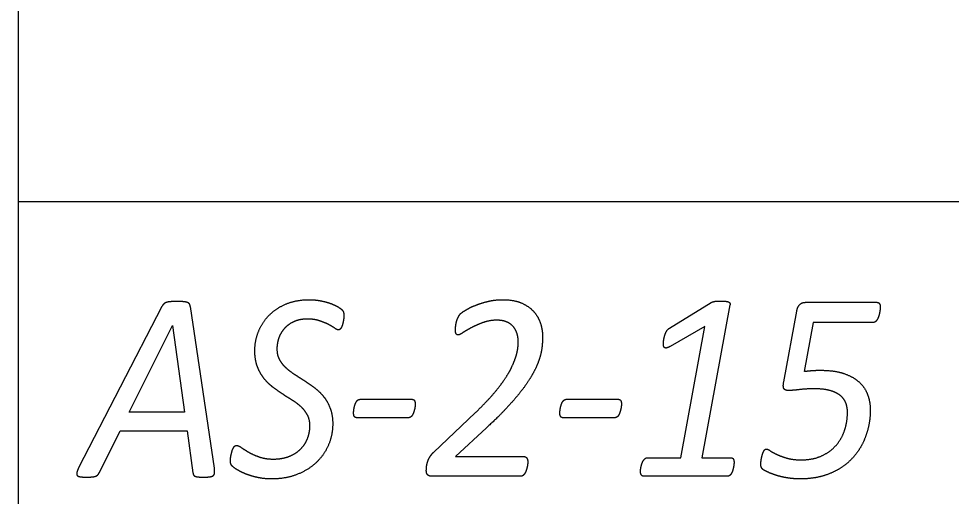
# Model space of a CAD drawing. Extents: x -14196 to 143, y -6096 to 28.
# Drawn here: x 81.095 to 81.761, y -6.54 to -6.198 of the extents above; entities that cross this region are included whole.
import ezdxf

# ---------------------------------------------------------------- set-up
doc = ezdxf.new("R2010")
doc.units = 0
doc.layers.add('RS_Raster1', color=7, linetype='Continuous')
doc.layers.add('SH_Text', color=7, linetype='Continuous')

msp = doc.modelspace()

# ---------------------------------------------------------------- linework, layer by layer
at = {"layer": 'RS_Raster1'}
for p, q in [((81.09453, -8.32886), (81.09453, -3.53711)), ((81.09453, -8.32886), (81.09453, -3.53711)), ((81.09453, -6.32886), (94.54453, -6.32886))]:
    msp.add_line(p, q, dxfattribs=at)
at = {"layer": 'SH_Text'}
for p, q in [((81.19687, -6.40377), (81.13728, -6.51936)), ((81.23431, -6.51945), (81.21713, -6.40386)), ((81.55919, -6.41942), (81.58894, -6.4011)), ((81.64083, -6.45784), (81.6502, -6.40714)), ((81.65658, -6.40089), (81.70732, -6.40089)), ((81.32679, -6.41018), (81.32679, -6.41018)), ((81.33838, -6.47025), (81.37544, -6.47025)), ((81.37765, -6.47342), (81.37765, -6.47342)), ((81.48567, -6.47025), (81.52272, -6.47025)), ((81.52494, -6.47342), (81.52494, -6.47342)), ((81.39096, -6.50804), (81.42044, -6.48)), ((81.70267, -6.47794), (81.70267, -6.47794)), ((81.37296, -6.4834), (81.33591, -6.4834)), ((81.52025, -6.4834), (81.48319, -6.4834)), ((81.4581, -6.51517), (81.4581, -6.51517)), ((81.60538, -6.5155), (81.60538, -6.5155)), ((81.45305, -6.5253), (81.38973, -6.5253)), ((81.60078, -6.5253), (81.54091, -6.5253))]:
    msp.add_line(p, q, dxfattribs=at)
for points in [[(81.60249, -6.40264), (81.58249, -6.51204), (81.60317, -6.51204)], [(81.54341, -6.51204), (81.56728, -6.51204), (81.58452, -6.41826), (81.5597, -6.43246)], [(81.70466, -6.41533), (81.66187, -6.41533), (81.65551, -6.45025)], [(81.15215, -6.52262), (81.16702, -6.49267), (81.21484, -6.49267), (81.219, -6.52291)], [(81.42858, -6.49068), (81.4064, -6.51122), (81.45535, -6.51122)]]:
    msp.add_lwpolyline(points, dxfattribs=at)
msp.add_lwpolyline([(81.20448, -6.41743), (81.21303, -6.47953), (81.17355, -6.47953), (81.20439, -6.41743)], close=True, dxfattribs=at)
for points in [[(81.20298, -6.40045), (81.20121, -6.40059), (81.20006, -6.40097)], [(81.20732, -6.4003), (81.20475, -6.4003), (81.20298, -6.40045)], [(81.21205, -6.40045), (81.21023, -6.4003), (81.20732, -6.4003)], [(81.21496, -6.40097), (81.21386, -6.40059), (81.21205, -6.40045)], [(81.28596, -6.4019), (81.29314, -6.39901), (81.302, -6.39901)], [(81.302, -6.39901), (81.30624, -6.39901), (81.31007, -6.39977)], [(81.31007, -6.39977), (81.31391, -6.40053), (81.317, -6.40162)], [(81.4207, -6.40306), (81.42477, -6.40142), (81.42973, -6.40021)], [(81.42973, -6.40021), (81.43468, -6.39901), (81.43999, -6.39901)], [(81.43999, -6.39901), (81.44849, -6.39901), (81.45407, -6.40161)], [(81.58996, -6.40062), (81.59054, -6.40043), (81.59134, -6.40024)], [(81.59134, -6.40024), (81.59214, -6.40004), (81.59325, -6.4)], [(81.59325, -6.4), (81.59436, -6.39995), (81.59586, -6.39995)], [(81.59586, -6.39995), (81.59807, -6.39995), (81.59944, -6.40014)], [(81.59944, -6.40014), (81.60081, -6.40033), (81.60156, -6.40067)], [(81.1982, -6.40203), (81.19749, -6.40271), (81.19687, -6.40377)], [(81.20006, -6.40097), (81.19891, -6.40136), (81.1982, -6.40203)], [(81.21651, -6.40208), (81.21607, -6.40136), (81.21496, -6.40097)], [(81.21713, -6.40386), (81.21695, -6.4028), (81.21651, -6.40208)], [(81.27373, -6.40979), (81.27879, -6.40478), (81.28596, -6.4019)], [(81.317, -6.40162), (81.32009, -6.40272), (81.32229, -6.404)], [(81.32229, -6.404), (81.3245, -6.40528), (81.32529, -6.40614)], [(81.32529, -6.40614), (81.32609, -6.40699), (81.32644, -6.40791)], [(81.40991, -6.40922), (81.41088, -6.40816), (81.41376, -6.40643)], [(81.41376, -6.40643), (81.41663, -6.40469), (81.4207, -6.40306)], [(81.45407, -6.40161), (81.45965, -6.4042), (81.46288, -6.40815)], [(81.58894, -6.4011), (81.58938, -6.40081), (81.58996, -6.40062)], [(81.60156, -6.40067), (81.60231, -6.40101), (81.60244, -6.40154)], [(81.60244, -6.40154), (81.60257, -6.40207), (81.60249, -6.40264)], [(81.6502, -6.40714), (81.65073, -6.40397), (81.65237, -6.40243)], [(81.65237, -6.40243), (81.65401, -6.40089), (81.65658, -6.40089)], [(81.70732, -6.40089), (81.70856, -6.40089), (81.70918, -6.40175)], [(81.70918, -6.40175), (81.7098, -6.40262), (81.7098, -6.40445)], [(81.70967, -6.40618), (81.70953, -6.40724), (81.70927, -6.40849)], [(81.7098, -6.40445), (81.7098, -6.40512), (81.70967, -6.40618)], [(81.26594, -6.42143), (81.26868, -6.41479), (81.27373, -6.40979)], [(81.30076, -6.41286), (81.29536, -6.41286), (81.29128, -6.41464)], [(81.30935, -6.4141), (81.30563, -6.41286), (81.30076, -6.41286)], [(81.3267, -6.41196), (81.32662, -6.41298), (81.3264, -6.41409)], [(81.32644, -6.40791), (81.32679, -6.40883), (81.32679, -6.41018)], [(81.32679, -6.41018), (81.32679, -6.41095), (81.3267, -6.41196)], [(81.40721, -6.41471), (81.40752, -6.41365), (81.40792, -6.41269)], [(81.40792, -6.41269), (81.40832, -6.41173), (81.4088, -6.41081)], [(81.4088, -6.41081), (81.40929, -6.4099), (81.40991, -6.40922)], [(81.436, -6.41368), (81.43096, -6.41368), (81.42636, -6.41531)], [(81.44365, -6.41522), (81.44062, -6.41368), (81.436, -6.41368)], [(81.46288, -6.40815), (81.46611, -6.41209), (81.46739, -6.41671)], [(81.70767, -6.41311), (81.70714, -6.41407), (81.70639, -6.4147)], [(81.7086, -6.41095), (81.70821, -6.41215), (81.70767, -6.41311)], [(81.70927, -6.40849), (81.709, -6.40974), (81.7086, -6.41095)], [(81.28445, -6.41945), (81.2817, -6.42248), (81.28033, -6.42634)], [(81.29128, -6.41464), (81.2872, -6.41642), (81.28445, -6.41945)], [(81.31576, -6.41673), (81.31306, -6.41535), (81.30935, -6.4141)], [(81.32019, -6.41936), (81.31846, -6.41812), (81.31576, -6.41673)], [(81.32289, -6.42061), (81.32192, -6.42061), (81.32019, -6.41936)], [(81.32415, -6.42003), (81.32358, -6.42061), (81.32289, -6.42061)], [(81.32514, -6.41853), (81.32471, -6.41945), (81.32415, -6.42003)], [(81.32588, -6.41641), (81.32558, -6.41761), (81.32514, -6.41853)], [(81.3264, -6.41409), (81.32618, -6.4152), (81.32588, -6.41641)], [(81.40637, -6.42049), (81.40637, -6.41972), (81.40651, -6.4188)], [(81.40651, -6.4188), (81.40664, -6.41789), (81.40677, -6.41683)], [(81.40677, -6.41683), (81.4069, -6.41577), (81.40721, -6.41471)], [(81.41804, -6.41891), (81.41433, -6.42088), (81.41181, -6.42256)], [(81.42636, -6.41531), (81.42176, -6.41695), (81.41804, -6.41891)], [(81.44832, -6.41905), (81.44667, -6.41675), (81.44365, -6.41522)], [(81.45063, -6.42399), (81.44996, -6.42135), (81.44832, -6.41905)], [(81.46739, -6.41671), (81.46868, -6.42133), (81.46868, -6.42546)], [(81.55716, -6.42162), (81.55796, -6.42018), (81.55919, -6.41942)], [(81.70639, -6.4147), (81.70564, -6.41533), (81.70466, -6.41533)], [(81.26319, -6.43567), (81.26319, -6.42807), (81.26594, -6.42143)], [(81.28033, -6.42634), (81.27896, -6.43019), (81.27896, -6.43432)], [(81.4069, -6.42328), (81.40637, -6.42232), (81.40637, -6.42049)], [(81.40831, -6.42425), (81.40743, -6.42425), (81.4069, -6.42328)], [(81.41181, -6.42256), (81.40928, -6.42425), (81.40831, -6.42425)], [(81.45129, -6.42892), (81.45129, -6.42662), (81.45063, -6.42399)], [(81.46868, -6.42546), (81.46868, -6.42941), (81.46815, -6.43354)], [(81.55518, -6.42781), (81.5554, -6.42623), (81.55588, -6.42465)], [(81.55588, -6.42465), (81.55637, -6.42306), (81.55716, -6.42162)], [(81.45094, -6.43397), (81.45129, -6.43114), (81.45129, -6.42892)], [(81.46815, -6.43354), (81.46762, -6.43768), (81.46607, -6.44225)], [(81.55496, -6.43045), (81.55496, -6.42939), (81.55518, -6.42781)], [(81.55517, -6.43237), (81.55496, -6.4316), (81.55496, -6.43045)], [(81.55596, -6.43342), (81.55539, -6.43313), (81.55517, -6.43237)], [(81.55741, -6.43347), (81.55653, -6.43371), (81.55596, -6.43342)], [(81.5597, -6.43246), (81.55829, -6.43323), (81.55741, -6.43347)], [(81.26491, -6.44659), (81.26319, -6.44193), (81.26319, -6.43567)], [(81.27896, -6.43432), (81.27896, -6.43856), (81.28068, -6.44173)], [(81.44624, -6.44792), (81.44828, -6.44374), (81.44943, -6.44027)], [(81.44943, -6.44027), (81.45059, -6.43681), (81.45094, -6.43397)], [(81.26937, -6.45487), (81.26664, -6.45126), (81.26491, -6.44659)], [(81.28068, -6.44173), (81.2824, -6.44491), (81.28518, -6.44751)], [(81.46607, -6.44225), (81.46452, -6.44682), (81.46173, -6.45191)], [(81.28518, -6.44751), (81.28797, -6.45011), (81.29155, -6.45241)], [(81.29155, -6.45241), (81.29512, -6.45472), (81.29883, -6.45713)], [(81.44079, -6.45706), (81.4442, -6.4521), (81.44624, -6.44792)], [(81.46173, -6.45191), (81.45894, -6.45701), (81.45447, -6.46293)], [(81.65551, -6.45025), (81.65861, -6.44986), (81.66122, -6.44967)], [(81.66122, -6.44967), (81.66383, -6.44948), (81.6671, -6.44948)], [(81.6671, -6.44948), (81.67684, -6.44948), (81.68361, -6.45174)], [(81.68361, -6.45174), (81.69037, -6.454), (81.69462, -6.45785)], [(81.27564, -6.46122), (81.27211, -6.45848), (81.26937, -6.45487)], [(81.29883, -6.45713), (81.30254, -6.45954), (81.30617, -6.46228)], [(81.43236, -6.46773), (81.43737, -6.46201), (81.44079, -6.45706)], [(81.64101, -6.46266), (81.64022, -6.46141), (81.64083, -6.45784)], [(81.69462, -6.45785), (81.69887, -6.46169), (81.70077, -6.46693)], [(81.28284, -6.46637), (81.27918, -6.46396), (81.27564, -6.46122)], [(81.29009, -6.47099), (81.28651, -6.46877), (81.28284, -6.46637)], [(81.30617, -6.46228), (81.30979, -6.46502), (81.31257, -6.46863)], [(81.45447, -6.46293), (81.45, -6.46884), (81.44367, -6.47572)], [(81.64419, -6.46392), (81.6418, -6.46392), (81.64101, -6.46266)], [(81.65202, -6.46333), (81.64764, -6.46392), (81.64419, -6.46392)], [(81.66277, -6.46274), (81.6564, -6.46274), (81.65202, -6.46333)], [(81.67408, -6.46404), (81.66958, -6.46274), (81.66277, -6.46274)], [(81.68137, -6.46765), (81.67859, -6.46534), (81.67408, -6.46404)], [(81.70077, -6.46693), (81.70267, -6.47217), (81.70267, -6.47794)], [(81.2964, -6.4758), (81.29366, -6.4732), (81.29009, -6.47099)], [(81.31257, -6.46863), (81.31536, -6.47224), (81.31708, -6.4769)], [(81.33467, -6.47428), (81.33503, -6.47313), (81.33556, -6.47222)], [(81.33556, -6.47222), (81.33609, -6.47131), (81.33675, -6.47078)], [(81.33675, -6.47078), (81.33741, -6.47025), (81.33838, -6.47025)], [(81.37544, -6.47025), (81.37668, -6.47025), (81.37716, -6.47112)], [(81.37716, -6.47112), (81.37765, -6.47198), (81.37765, -6.47342)], [(81.37765, -6.47342), (81.37765, -6.474), (81.37761, -6.47496)], [(81.42044, -6.48), (81.42735, -6.47346), (81.43236, -6.46773)], [(81.48196, -6.47428), (81.48231, -6.47313), (81.48284, -6.47222)], [(81.48284, -6.47222), (81.48337, -6.47131), (81.48403, -6.47078)], [(81.48403, -6.47078), (81.4847, -6.47025), (81.48567, -6.47025)], [(81.52272, -6.47025), (81.52396, -6.47025), (81.52445, -6.47112)], [(81.52445, -6.47112), (81.52494, -6.47198), (81.52494, -6.47342)], [(81.52494, -6.47342), (81.52494, -6.474), (81.52489, -6.47496)], [(81.68526, -6.47304), (81.68416, -6.46996), (81.68137, -6.46765)], [(81.68637, -6.47948), (81.68637, -6.47612), (81.68526, -6.47304)], [(81.30082, -6.48162), (81.29914, -6.4784), (81.2964, -6.4758)], [(81.31708, -6.4769), (81.3188, -6.48157), (81.3188, -6.48773)], [(81.3337, -6.47995), (81.3337, -6.47947), (81.33379, -6.47855)], [(81.33423, -6.48254), (81.3337, -6.48167), (81.3337, -6.47995)], [(81.33379, -6.47855), (81.33388, -6.47764), (81.3341, -6.47654)], [(81.3341, -6.47654), (81.33432, -6.47544), (81.33467, -6.47428)], [(81.37668, -6.47923), (81.37632, -6.48033), (81.37584, -6.48129)], [(81.3773, -6.47702), (81.37703, -6.47812), (81.37668, -6.47923)], [(81.37761, -6.47496), (81.37756, -6.47592), (81.3773, -6.47702)], [(81.44367, -6.47572), (81.43734, -6.4826), (81.42858, -6.49068)], [(81.48099, -6.47995), (81.48099, -6.47947), (81.48108, -6.47855)], [(81.48152, -6.48254), (81.48099, -6.48167), (81.48099, -6.47995)], [(81.48108, -6.47855), (81.48117, -6.47764), (81.48139, -6.47654)], [(81.48139, -6.47654), (81.48161, -6.47544), (81.48196, -6.47428)], [(81.52396, -6.47923), (81.52361, -6.48033), (81.52312, -6.48129)], [(81.52458, -6.47702), (81.52432, -6.47812), (81.52396, -6.47923)], [(81.52489, -6.47496), (81.52485, -6.47592), (81.52458, -6.47702)], [(81.68433, -6.49243), (81.68637, -6.48632), (81.68637, -6.47948)], [(81.70267, -6.47794), (81.70267, -6.4841), (81.7013, -6.49016)], [(81.3025, -6.48917), (81.3025, -6.48484), (81.30082, -6.48162)], [(81.33591, -6.4834), (81.33476, -6.4834), (81.33423, -6.48254)], [(81.3746, -6.48282), (81.37385, -6.4834), (81.37296, -6.4834)], [(81.37584, -6.48129), (81.37535, -6.48225), (81.3746, -6.48282)], [(81.48319, -6.4834), (81.48205, -6.4834), (81.48152, -6.48254)], [(81.52189, -6.48282), (81.52113, -6.4834), (81.52025, -6.4834)], [(81.52312, -6.48129), (81.52264, -6.48225), (81.52189, -6.48282)], [(81.30073, -6.49842), (81.3025, -6.49409), (81.3025, -6.48917)], [(81.3188, -6.48773), (81.3188, -6.49591), (81.31571, -6.50308)], [(81.67819, -6.50321), (81.6823, -6.49854), (81.68433, -6.49243)], [(81.7013, -6.49016), (81.69993, -6.49622), (81.69723, -6.5017)], [(81.29567, -6.50599), (81.29897, -6.50276), (81.30073, -6.49842)], [(81.24681, -6.50771), (81.24712, -6.5065), (81.24761, -6.50549)], [(81.24761, -6.50549), (81.2481, -6.50448), (81.24867, -6.50386)], [(81.24867, -6.50386), (81.24925, -6.50324), (81.25005, -6.50324)], [(81.25005, -6.50324), (81.25147, -6.50324), (81.25359, -6.50478)], [(81.25359, -6.50478), (81.25571, -6.50632), (81.25885, -6.50811)], [(81.28752, -6.5111), (81.29236, -6.50922), (81.29567, -6.50599)], [(81.31571, -6.50308), (81.31262, -6.51025), (81.30692, -6.51559)], [(81.62616, -6.50823), (81.6266, -6.50717), (81.62717, -6.50649)], [(81.62717, -6.50649), (81.62774, -6.50582), (81.62853, -6.50582)], [(81.62853, -6.50582), (81.62942, -6.50582), (81.63119, -6.50703)], [(81.63119, -6.50703), (81.63296, -6.50824), (81.63592, -6.50964)], [(81.66784, -6.51072), (81.67408, -6.50788), (81.67819, -6.50321)], [(81.69723, -6.5017), (81.69453, -6.50718), (81.69038, -6.51184)], [(81.2457, -6.5141), (81.2457, -6.51352), (81.24583, -6.51246)], [(81.24583, -6.51246), (81.24596, -6.5114), (81.24623, -6.51016)], [(81.24623, -6.51016), (81.2465, -6.50891), (81.24681, -6.50771)], [(81.25885, -6.50811), (81.26199, -6.50989), (81.26633, -6.51143)], [(81.26633, -6.51143), (81.27066, -6.51298), (81.2765, -6.51298)], [(81.2765, -6.51298), (81.28267, -6.51298), (81.28752, -6.5111)], [(81.38644, -6.51537), (81.38697, -6.51354), (81.38803, -6.51166)], [(81.38803, -6.51166), (81.3891, -6.50978), (81.39096, -6.50804)], [(81.45535, -6.51122), (81.45685, -6.51122), (81.45748, -6.51242)], [(81.45748, -6.51242), (81.4581, -6.51363), (81.4581, -6.51517)], [(81.54058, -6.51415), (81.54111, -6.51329), (81.54181, -6.51266)], [(81.54181, -6.51266), (81.54252, -6.51204), (81.54341, -6.51204)], [(81.60317, -6.51204), (81.60441, -6.51204), (81.6049, -6.51295)], [(81.6049, -6.51295), (81.60538, -6.51387), (81.60538, -6.5155)], [(81.62458, -6.51512), (81.62467, -6.51411), (81.62489, -6.51291)], [(81.62489, -6.51291), (81.62511, -6.5117), (81.62542, -6.5105)], [(81.62542, -6.5105), (81.62572, -6.50929), (81.62616, -6.50823)], [(81.63592, -6.50964), (81.63888, -6.51105), (81.64317, -6.51231)], [(81.64317, -6.51231), (81.64746, -6.51356), (81.65338, -6.51356)], [(81.65338, -6.51356), (81.66161, -6.51356), (81.66784, -6.51072)], [(81.69038, -6.51184), (81.68622, -6.51651), (81.68064, -6.51992)], [(81.13728, -6.51936), (81.13631, -6.52147), (81.13605, -6.52277)], [(81.23444, -6.52286), (81.23458, -6.52157), (81.23431, -6.51945)], [(81.24685, -6.51775), (81.2457, -6.5165), (81.2457, -6.5141)], [(81.25057, -6.52059), (81.248, -6.519), (81.24685, -6.51775)], [(81.30692, -6.51559), (81.30123, -6.52093), (81.29319, -6.52405)], [(81.38564, -6.52125), (81.38564, -6.52029), (81.38577, -6.51875)], [(81.38577, -6.51875), (81.38591, -6.5172), (81.38644, -6.51537)], [(81.45757, -6.51898), (81.4573, -6.52009), (81.4569, -6.52125)], [(81.45796, -6.51681), (81.45783, -6.51787), (81.45757, -6.51898)], [(81.4581, -6.51517), (81.4581, -6.51575), (81.45796, -6.51681)], [(81.53854, -6.52175), (81.53854, -6.52127), (81.53867, -6.52035)], [(81.53867, -6.52035), (81.53881, -6.51944), (81.53903, -6.51838)], [(81.53903, -6.51838), (81.53925, -6.51732), (81.53965, -6.51617)], [(81.53965, -6.51617), (81.54005, -6.51502), (81.54058, -6.51415)], [(81.6049, -6.5192), (81.60468, -6.5203), (81.60432, -6.52136)], [(81.60525, -6.51708), (81.60512, -6.51809), (81.6049, -6.5192)], [(81.60538, -6.5155), (81.60538, -6.51608), (81.60525, -6.51708)], [(81.6245, -6.51672), (81.6245, -6.51614), (81.62458, -6.51512)], [(81.62506, -6.51927), (81.6245, -6.51826), (81.6245, -6.51672)], [(81.62684, -6.52096), (81.62563, -6.52028), (81.62506, -6.51927)], [(81.68064, -6.51992), (81.67507, -6.52333), (81.66803, -6.52526)], [(81.13605, -6.52277), (81.13578, -6.52406), (81.1364, -6.52474)], [(81.1364, -6.52474), (81.13702, -6.52541), (81.1386, -6.52565)], [(81.1386, -6.52565), (81.14018, -6.52589), (81.14282, -6.52589)], [(81.14282, -6.52589), (81.14522, -6.52589), (81.14686, -6.52574)], [(81.14686, -6.52574), (81.1485, -6.5256), (81.14953, -6.52522)], [(81.14953, -6.52522), (81.15055, -6.52483), (81.15112, -6.52421)], [(81.15112, -6.52421), (81.1517, -6.52359), (81.15215, -6.52262)], [(81.219, -6.52291), (81.21909, -6.52378), (81.21944, -6.52435)], [(81.21944, -6.52435), (81.2198, -6.52493), (81.22055, -6.52526)], [(81.22055, -6.52526), (81.2213, -6.5256), (81.22272, -6.52574)], [(81.22272, -6.52574), (81.22413, -6.52589), (81.22608, -6.52589)], [(81.22608, -6.52589), (81.22909, -6.52589), (81.23086, -6.5257)], [(81.23086, -6.5257), (81.23263, -6.52551), (81.23347, -6.52483)], [(81.23347, -6.52483), (81.23431, -6.52416), (81.23444, -6.52286)], [(81.25685, -6.52367), (81.25313, -6.52218), (81.25057, -6.52059)], [(81.26522, -6.52617), (81.26057, -6.52516), (81.25685, -6.52367)], [(81.27527, -6.52718), (81.26987, -6.52718), (81.26522, -6.52617)], [(81.29319, -6.52405), (81.28516, -6.52718), (81.27527, -6.52718)], [(81.38586, -6.52294), (81.38564, -6.52222), (81.38564, -6.52125)], [(81.38653, -6.52419), (81.38609, -6.52366), (81.38586, -6.52294)], [(81.38778, -6.52501), (81.38698, -6.52472), (81.38653, -6.52419)], [(81.38973, -6.5253), (81.38858, -6.5253), (81.38778, -6.52501)], [(81.45464, -6.52472), (81.45393, -6.5253), (81.45305, -6.5253)], [(81.45593, -6.52328), (81.45535, -6.52414), (81.45464, -6.52472)], [(81.4569, -6.52125), (81.4565, -6.52241), (81.45593, -6.52328)], [(81.5392, -6.52434), (81.53854, -6.52338), (81.53854, -6.52175)], [(81.54091, -6.5253), (81.53986, -6.5253), (81.5392, -6.52434)], [(81.60224, -6.52477), (81.60158, -6.5253), (81.60078, -6.5253)], [(81.60344, -6.52333), (81.60291, -6.52425), (81.60224, -6.52477)], [(81.60432, -6.52136), (81.60397, -6.52242), (81.60344, -6.52333)], [(81.63176, -6.52326), (81.62897, -6.52211), (81.62684, -6.52096)], [(81.63782, -6.52527), (81.63454, -6.5244), (81.63176, -6.52326)], [(81.64481, -6.52665), (81.64109, -6.52613), (81.63782, -6.52527)], [(81.65242, -6.52718), (81.64852, -6.52718), (81.64481, -6.52665)], [(81.66803, -6.52526), (81.661, -6.52718), (81.65242, -6.52718)]]:
    msp.add_open_spline(points, degree=2, dxfattribs=at)

doc.saveas('drawing.dxf')
